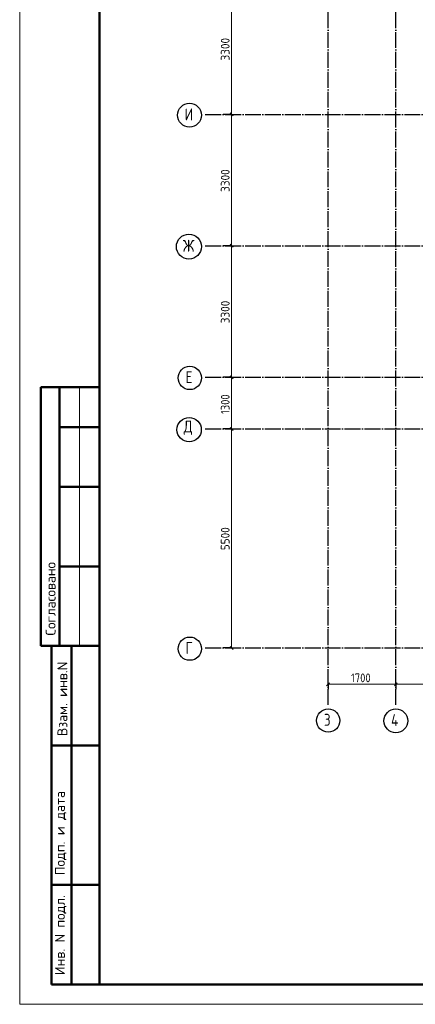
# Model space of a CAD drawing. Header units: millimetres. Extents: x -49773 to 2322955, y -3321 to 58485.
# Tile 424 of 580: x 1661440 to 1671375, y -2721 to 22010. Entities that reach past the tile are written whole.
import ezdxf

# ---------------------------------------------------------------- set-up
doc = ezdxf.new("R2010")
doc.units = ezdxf.units.MM
doc.linetypes.add('______11', pattern=[500, 400, -50, 0, -50])
doc.linetypes.add('______5', pattern=[1100, 800, -100, 100, -100])
doc.layers.add('Standard', color=7, linetype='Continuous', lineweight=25)
doc.layers.add('Размерная линия_ общее', color=7, linetype='Continuous', lineweight=13)
doc.layers.add('Осевая линия_ общее', color=7, linetype='______5', lineweight=13, true_color=0xa0a0a0)
doc.styles.add('ISOCPEUR', font='txt')

msp = doc.modelspace()

# ---------------------------------------------------------------- linework, layer by layer
at = {"layer": 'Standard', "color": 7, "linetype": 'Continuous', "lineweight": 50, "transparency": 33554687}
for p, q in [((1663439.8, 12779.3), (1661966.6, 12779.3)), ((1661966.6, 12779.3), (1661966.6, 6279.3)), ((1661966.6, 12779.3), (1661966.6, 6279.3)), ((1662439.8, 12779.3), (1662439.8, 6279.3)), ((1663439.8, 11779.3), (1662439.8, 11779.3)), ((1663439.8, 10279.3), (1662439.8, 10279.3)), ((1663439.8, 8279.3), (1662439.8, 8279.3)), ((1661966.6, 6279.3), (1663439.8, 6279.3)), ((1662239.8, -2220.7), (1662239.8, 6279.3)), ((1662239.8, -2220.7), (1662239.8, 6279.3)), ((1662739.8, -2220.7), (1662739.8, 6279.3)), ((1662239.8, 3779.3), (1663439.8, 3779.3)), ((1662239.8, 279.3), (1663439.8, 279.3)), ((1663439.8, -2220.7), (1662239.8, -2220.7))]:
    msp.add_line(p, q, dxfattribs=at)
at = {"layer": 'Standard', "color": 7, "linetype": 'Continuous', "lineweight": 13, "transparency": 33554687}
msp.add_line((1662939.8, 12779.3), (1662939.8, 6279.3), dxfattribs=at)
msp.add_lwpolyline([(1661439.8, 39279.3), (1661439.8, -2720.7), (1691139.8, -2720.7), (1691139.8, 39279.3), (1661439.8, 39279.3)], close=True, dxfattribs=at)
at = {"layer": 'Standard', "color": 7, "linetype": 'Continuous', "lineweight": 50, "transparency": 33554687}
msp.add_lwpolyline([(1690639.8, 37279.3), (1690639.8, -2220.7), (1663439.8, -2220.7), (1663439.8, 38779.3), (1690639.8, 38779.3)], close=True, dxfattribs=at)
at = {"layer": 'Осевая линия_ общее', "color": 253, "linetype": '______11', "lineweight": -3, "true_color": 0xa0a0a0, "transparency": 33554687}
for p, q in [((1669185.8, 4797.4), (1669185.8, 37371)), ((1670885.8, 4797.4), (1670885.8, 37371)), ((1666099.6, 19631), (1677635.8, 19631)), ((1666099.6, 16331), (1677635.8, 16331)), ((1666099.6, 13031), (1687535.8, 13031)), ((1666099.6, 11731), (1687535.8, 11731)), ((1666099.6, 6231), (1687535.8, 6231))]:
    msp.add_line(p, q, dxfattribs=at)
at = {"layer": 'Осевая линия_ общее', "color": 7, "linetype": 'Continuous', "lineweight": 25, "transparency": 33554687}
for centre, radius in [((1665703.4, 19611.5), 298.8), ((1665688.1, 16311.5), 313.4), ((1665712.1, 13011.5), 292.4), ((1665695.4, 11711.5), 305.8), ((1665712.1, 6211.5), 292.4), ((1669188.2, 4405.5), 292.4), ((1670887.1, 4399.2), 298.8)]:
    msp.add_circle(centre, radius, dxfattribs=at)
at = {"layer": 'Размерная линия_ общее', "color": 7, "linetype": 'Continuous', "lineweight": 13, "transparency": 33554687}
for p, q in [((1666761, 19631), (1666761, 22931)), ((1666761, 16331), (1666761, 19631)), ((1666761, 13031), (1666761, 16331)), ((1666761, 11731), (1666761, 13031)), ((1666761, 6231), (1666761, 11731)), ((1669185.8, 5318.6), (1670885.8, 5318.6)), ((1670885.8, 5318.6), (1676385.8, 5318.6))]:
    msp.add_line(p, q, dxfattribs=at)
at = {"layer": 'Размерная линия_ общее', "color": 253, "linetype": 'Continuous', "lineweight": -3, "true_color": 0xa0a0a0, "transparency": 33554687}
for p, q in [((1666761, 19631), (1666636, 19631)), ((1666761, 19631), (1666886, 19631)), ((1666761, 16331), (1666636, 16331)), ((1666761, 16331), (1666886, 16331)), ((1666761, 13031), (1666636, 13031)), ((1666761, 13031), (1666886, 13031)), ((1666761, 11731), (1666636, 11731)), ((1666761, 11731), (1666886, 11731)), ((1666761, 6231), (1666636, 6231)), ((1666761, 6231), (1666886, 6231)), ((1669185.8, 5318.6), (1669185.8, 5443.6)), ((1670885.8, 5318.6), (1670885.8, 5443.6)), ((1669185.8, 5318.6), (1669185.8, 5193.6)), ((1669185.8, 5318.6), (1669185.8, 5318.6)), ((1670885.8, 5318.6), (1670885.8, 5193.6))]:
    msp.add_line(p, q, dxfattribs=at)
at = {"layer": 'Размерная линия_ общее', "color": 7, "linetype": 'Continuous', "lineweight": 25, "transparency": 33554687}
for p, q in [((1666798.5, 19593.5), (1666723.5, 19668.5)), ((1666798.5, 16293.5), (1666723.5, 16368.5)), ((1666798.5, 12993.5), (1666723.5, 13068.5)), ((1666798.5, 11693.5), (1666723.5, 11768.5)), ((1666798.5, 6193.5), (1666723.5, 6268.5)), ((1669148.3, 5281.1), (1669223.3, 5356.1)), ((1670848.3, 5281.1), (1670923.3, 5356.1))]:
    msp.add_line(p, q, dxfattribs=at)
at = {"layer": 'Размерная линия_ общее', "color": 253, "linetype": 'Continuous', "lineweight": -3, "true_color": 0xa0a0a0, "transparency": 33554687}
for points in [[(1666761, 19631), (1666744, 19631), (1666744, 19631), (1666744, 19631), (1666744, 19631), (1666744, 19631), (1666744, 19631), (1666744, 19631), (1666744, 19631), (1666744, 19631), (1666744, 19631), (1666744, 19631), (1666744, 19631), (1666744, 19631), (1666744, 19631), (1666545.9, 19631)], [(1666761, 16331), (1666744, 16331), (1666744, 16331), (1666744, 16331), (1666744, 16331), (1666744, 16331), (1666744, 16331), (1666744, 16331), (1666744, 16331), (1666744, 16331), (1666744, 16331), (1666744, 16331), (1666744, 16331), (1666744, 16331), (1666744, 16331), (1666744, 16331), (1666744, 16331), (1666545.9, 16331)], [(1666761, 13031), (1666744, 13031), (1666744, 13031), (1666744, 13031), (1666744, 13031), (1666744, 13031), (1666744, 13031), (1666744, 13031), (1666744, 13031), (1666744, 13031), (1666744, 13031), (1666744, 13031), (1666744, 13031), (1666744, 13031), (1666744, 13031), (1666744, 13031), (1666744, 13031), (1666744, 13031), (1666744, 13031), (1666545.9, 13031)], [(1666761, 11731), (1666744, 11731), (1666744, 11731), (1666744, 11731), (1666744, 11731), (1666744, 11731), (1666744, 11731), (1666744, 11731), (1666744, 11731), (1666744, 11731), (1666744, 11731), (1666744, 11731), (1666744, 11731), (1666744, 11731), (1666744, 11731), (1666744, 11731), (1666744, 11731), (1666744, 11731), (1666744, 11731), (1666744, 11731), (1666744, 11731), (1666545.9, 11731)], [(1666761, 6231), (1666744, 6231), (1666744, 6231), (1666744, 6231), (1666744, 6231), (1666744, 6231), (1666744, 6231), (1666744, 6231), (1666744, 6231), (1666744, 6231), (1666744, 6231), (1666744, 6231), (1666744, 6231), (1666744, 6231), (1666744, 6231), (1666744, 6231), (1666744, 6231), (1666744, 6231), (1666744, 6231), (1666744, 6231), (1666744, 6231), (1666744, 6231), (1666744, 6231), (1666545.9, 6231)], [(1670885.8, 5318.6), (1670885.8, 5335.6), (1670885.8, 5335.6), (1670885.8, 5335.6), (1670885.8, 5335.6), (1670885.8, 5335.6), (1670885.8, 5335.6), (1670885.8, 5335.6), (1670885.8, 5335.6), (1670885.8, 5335.6), (1670885.8, 5335.6), (1670885.8, 5405.8)]]:
    msp.add_lwpolyline(points, dxfattribs=at)

# ---------------------------------------------------------------- texts
at = {"layer": 'Standard', "color": 7, "linetype": 'Continuous', "lineweight": 50, "transparency": 33554687, "char_height": 250, "attachment_point": 7, "rotation": 90, "style": 'ISOCPEUR'}
for s, insert, width in [('\\A1;{\\fISOCPEUR|i0|b0;\\H250.000000;\\W1.000000;\\C7;Согласовано}\\P', (1662339.8, 6540.7), 2071.875), ('\\A1;{\\fISOCPEUR|i0|b0;\\H250.000000;\\W1.000000;\\C7;Взам. инв.N}\\P', (1662637.7, 4015.2), 1909.099), ('\\A1;{\\fISOCPEUR|i0|b0;\\H250.000000;\\W1.000000;\\C7;Подп. и дата}\\P', (1662614.1, 521.4), 2197.059), ('\\A1;{\\fISOCPEUR|i0|b0;\\H250.000000;\\W1.000000;\\C7;Инв. N подл.}\\P', (1662614.1, -1986.7), 2021.795)]:
    msp.add_mtext(s, dxfattribs=dict(at, insert=insert, width=width))
at = {"layer": 'Осевая линия_ общее', "color": 7, "linetype": 'Continuous', "lineweight": 25, "transparency": 33554687, "char_height": 300, "attachment_point": 7, "style": 'ISOCPEUR'}
for s, insert, width in [('\\W0.80;И', (1665583.4, 19481), 359.83), ('\\W0.83;Ж', (1665538.1, 16181), 425), ('\\W0.78;Е', (1665607.1, 12881), 326.407), ('\\W0.82;Д', (1665560.4, 11581), 392.649), ('\\W0.78;Г', (1665607.1, 6081), 326.407), ('\\W0.78;3', (1669083.2, 4275), 326.407), ('\\W0.80;4', (1670767.1, 4268.7), 359.83)]:
    msp.add_mtext(s, dxfattribs=dict(at, insert=insert, width=width))
at = {"layer": 'Размерная линия_ общее', "color": 7, "linetype": 'Continuous', "lineweight": 25, "transparency": 33554687, "char_height": 220, "attachment_point": 7, "rotation": 90, "style": 'ISOCPEUR'}
for s, insert, width in [('\\W0.93;3300', (1666711, 20984), 718.094), ('\\W0.93;3300', (1666711, 17684), 718.094), ('\\W0.93;3300', (1666711, 14384), 718.094), ('\\W0.87;1300', (1666711, 12106), 666.903), ('\\W0.93;5500', (1666711, 8684), 718.094)]:
    msp.add_mtext(s, dxfattribs=dict(at, insert=insert, width=width))
at = {"layer": 'Размерная линия_ общее', "color": 7, "linetype": 'Continuous', "lineweight": 25, "transparency": 33554687, "insert": (1669760.8, 5368.6), "char_height": 220, "width": 666.91, "attachment_point": 7, "style": 'ISOCPEUR'}
msp.add_mtext('\\W0.87;1700', dxfattribs=at)

doc.saveas('drawing.dxf')
